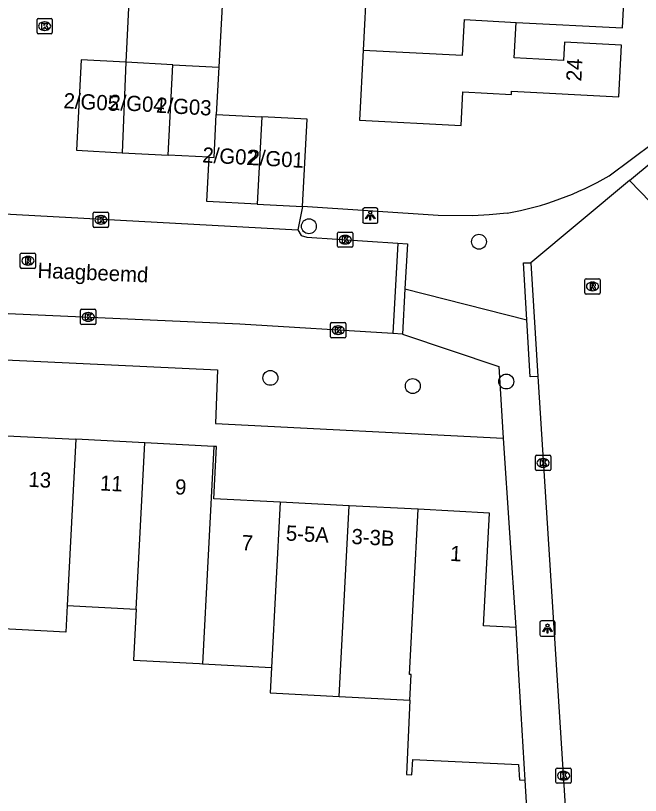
# Model space of a CAD drawing. Extents: x 162990 to 165007, y 383433 to 384336.
# Drawn here: x 164749.2 to 164790.3, y 383637.8 to 383689.1 of the extents above; entities that cross this region are included whole.
import ezdxf

# ---------------------------------------------------------------- set-up
doc = ezdxf.new("R2010")
doc.units = 0
for name, color, linetype in [('IMGEO_Boom', 7, 'Continuous'), ('IMGEO_Kolk', 7, 'Continuous'), ('IMGEO_Lichtpunt', 7, 'Continuous'), ('IMGEO_Openbare_ruimte_label', 7, 'Continuous'), ('IMGEO_Pand', 7, 'Continuous'), ('IMGEO_Pand_nummerreeks', 7, 'Continuous'), ('IMGEO_Parkeervlak_open', 7, 'Continuous'), ('IMGEO_Rijbaan_lokaal_gesloten', 7, 'Continuous'), ('IMGEO_Rijbaan_lokaal_open', 7, 'Continuous'), ('IMGEO_Rioolput', 7, 'Continuous'), ('IMGEO_Voetpad_open', 7, 'Continuous')]:
    doc.layers.add(name, color=color, linetype=linetype)

msp = doc.modelspace()

# ---------------------------------------------------------------- linework, layer by layer
at = {"layer": 'IMGEO_Boom'}
for centre in [(164768.467, 383675.222), (164779.649, 383674.202), (164765.937, 383665.246), (164775.3, 383664.707), (164781.444, 383665.008)]:
    msp.add_circle(centre, 0.489, dxfattribs=at)
at = {"layer": 'IMGEO_Kolk'}
for p, q in [((164750.592, 383687.961), (164750.592, 383688.813)), ((164750.667, 383688.887), (164751.519, 383688.887)), ((164751.08, 383688.667), (164751.105, 383688.667)), ((164751.593, 383688.813), (164751.593, 383687.961)), ((164751.103, 383688.107), (164751.078, 383688.107)), ((164751.519, 383687.887), (164750.667, 383687.887)), ((164754.294, 383675.221), (164754.294, 383676.073)), ((164754.369, 383676.147), (164755.221, 383676.147)), ((164754.782, 383675.927), (164754.807, 383675.927)), ((164755.295, 383676.073), (164755.295, 383675.221)), ((164754.805, 383675.367), (164754.78, 383675.367)), ((164755.221, 383675.147), (164754.369, 383675.147)), ((164770.358, 383673.913), (164770.358, 383674.765)), ((164770.433, 383674.839), (164771.285, 383674.839)), ((164771.359, 383674.765), (164771.359, 383673.913)), ((164770.846, 383674.619), (164770.871, 383674.619)), ((164771.285, 383673.839), (164770.433, 383673.839)), ((164770.869, 383674.059), (164770.844, 383674.059)), ((164753.459, 383668.832), (164753.459, 383669.684)), ((164753.534, 383669.758), (164754.386, 383669.758)), ((164754.46, 383669.684), (164754.46, 383668.832)), ((164753.947, 383669.538), (164753.972, 383669.538)), ((164754.386, 383668.758), (164753.534, 383668.758)), ((164753.97, 383668.978), (164753.945, 383668.978)), ((164769.888, 383667.957), (164769.888, 383668.809)), ((164769.963, 383668.883), (164770.815, 383668.883)), ((164770.376, 383668.663), (164770.401, 383668.663)), ((164770.889, 383668.809), (164770.889, 383667.957)), ((164770.399, 383668.103), (164770.374, 383668.103)), ((164770.815, 383667.883), (164769.963, 383667.883)), ((164783.364, 383659.227), (164783.364, 383660.079)), ((164783.439, 383660.153), (164784.291, 383660.153)), ((164783.852, 383659.933), (164783.877, 383659.933)), ((164784.365, 383660.079), (164784.365, 383659.227)), ((164783.875, 383659.373), (164783.85, 383659.373)), ((164784.291, 383659.153), (164783.439, 383659.153)), ((164784.711, 383638.65), (164784.711, 383639.502)), ((164784.786, 383639.576), (164785.638, 383639.576)), ((164785.199, 383639.356), (164785.224, 383639.356)), ((164785.712, 383639.502), (164785.712, 383638.65)), ((164785.638, 383638.576), (164784.786, 383638.576)), ((164785.222, 383638.796), (164785.197, 383638.796))]:
    msp.add_line(p, q, dxfattribs=at)
for points in [[(164750.592, 383687.961), (164750.592, 383688.813)], [(164750.667, 383688.887), (164751.519, 383688.887)], [(164751.593, 383688.813), (164751.593, 383687.961)], [(164750.913, 383688.587), (164751.036, 383688.587), (164751.036, 383688.436), (164751.166, 383688.587), (164751.33, 383688.587), (164751.184, 383688.436), (164751.337, 383688.187), (164751.185, 383688.187), (164751.1, 383688.351), (164751.036, 383688.284), (164751.036, 383688.187), (164750.913, 383688.187), (164750.913, 383688.587)], [(164751.519, 383687.887), (164750.667, 383687.887)], [(164754.294, 383675.221), (164754.294, 383676.073)], [(164754.369, 383676.147), (164755.221, 383676.147)], [(164754.615, 383675.847), (164754.738, 383675.847), (164754.738, 383675.696), (164754.868, 383675.847), (164755.032, 383675.847), (164754.886, 383675.696), (164755.039, 383675.447), (164754.887, 383675.447), (164754.802, 383675.611), (164754.738, 383675.544), (164754.738, 383675.447), (164754.615, 383675.447), (164754.615, 383675.847)], [(164755.295, 383676.073), (164755.295, 383675.221)], [(164755.221, 383675.147), (164754.369, 383675.147)], [(164770.358, 383673.913), (164770.358, 383674.765)], [(164770.433, 383674.839), (164771.285, 383674.839)], [(164771.359, 383674.765), (164771.359, 383673.913)], [(164770.679, 383674.539), (164770.802, 383674.539), (164770.802, 383674.388), (164770.932, 383674.539), (164771.096, 383674.539), (164770.95, 383674.388), (164771.103, 383674.139), (164770.951, 383674.139), (164770.866, 383674.303), (164770.802, 383674.236), (164770.802, 383674.139), (164770.679, 383674.139), (164770.679, 383674.539)], [(164771.285, 383673.839), (164770.433, 383673.839)], [(164753.459, 383668.832), (164753.459, 383669.684)], [(164753.534, 383669.758), (164754.386, 383669.758)], [(164754.46, 383669.684), (164754.46, 383668.832)], [(164753.78, 383669.458), (164753.903, 383669.458), (164753.903, 383669.307), (164754.033, 383669.458), (164754.197, 383669.458), (164754.051, 383669.307), (164754.204, 383669.058), (164754.052, 383669.058), (164753.967, 383669.222), (164753.903, 383669.155), (164753.903, 383669.058), (164753.78, 383669.058), (164753.78, 383669.458)], [(164754.386, 383668.758), (164753.534, 383668.758)], [(164769.888, 383667.957), (164769.888, 383668.809)], [(164769.963, 383668.883), (164770.815, 383668.883)], [(164770.889, 383668.809), (164770.889, 383667.957)], [(164770.209, 383668.583), (164770.332, 383668.583), (164770.332, 383668.432), (164770.462, 383668.583), (164770.626, 383668.583), (164770.48, 383668.432), (164770.633, 383668.183), (164770.481, 383668.183), (164770.396, 383668.347), (164770.332, 383668.28), (164770.332, 383668.183), (164770.209, 383668.183), (164770.209, 383668.583)], [(164770.815, 383667.883), (164769.963, 383667.883)], [(164783.364, 383659.227), (164783.364, 383660.079)], [(164783.439, 383660.153), (164784.291, 383660.153)], [(164784.365, 383660.079), (164784.365, 383659.227)], [(164783.685, 383659.853), (164783.808, 383659.853), (164783.808, 383659.702), (164783.938, 383659.853), (164784.102, 383659.853), (164783.956, 383659.702), (164784.109, 383659.453), (164783.957, 383659.453), (164783.872, 383659.617), (164783.808, 383659.55), (164783.808, 383659.453), (164783.685, 383659.453), (164783.685, 383659.853)], [(164784.291, 383659.153), (164783.439, 383659.153)], [(164784.711, 383638.65), (164784.711, 383639.502)], [(164784.786, 383639.576), (164785.638, 383639.576)], [(164785.712, 383639.502), (164785.712, 383638.65)], [(164785.032, 383639.276), (164785.155, 383639.276), (164785.155, 383639.125), (164785.285, 383639.276), (164785.449, 383639.276), (164785.303, 383639.125), (164785.456, 383638.876), (164785.304, 383638.876), (164785.219, 383639.04), (164785.155, 383638.973), (164785.155, 383638.876), (164785.032, 383638.876), (164785.032, 383639.276)], [(164785.638, 383638.576), (164784.786, 383638.576)]]:
    msp.add_lwpolyline(points, dxfattribs=at)
for centre, start, end in [((164750.669, 383688.811), 91.552, 178.448), ((164750.669, 383688.811), 91.552, 178.448), ((164751.517, 383688.811), 1.552, 88.448), ((164751.517, 383688.811), 1.552, 88.448), ((164750.669, 383687.963), 181.552, 268.448), ((164750.669, 383687.963), 181.552, 268.448), ((164751.517, 383687.963), 271.552, 358.448), ((164751.517, 383687.963), 271.552, 358.448), ((164754.371, 383676.071), 91.552, 178.448), ((164754.371, 383676.071), 91.552, 178.448), ((164755.219, 383676.071), 1.552, 88.448), ((164755.219, 383676.071), 1.552, 88.448), ((164754.371, 383675.223), 181.552, 268.448), ((164754.371, 383675.223), 181.552, 268.448), ((164755.219, 383675.223), 271.552, 358.448), ((164755.219, 383675.223), 271.552, 358.448), ((164770.435, 383674.763), 91.552, 178.448), ((164770.435, 383674.763), 91.552, 178.448), ((164771.283, 383674.763), 1.552, 88.448), ((164771.283, 383674.763), 1.552, 88.448), ((164770.435, 383673.915), 181.552, 268.448), ((164770.435, 383673.915), 181.552, 268.448), ((164771.283, 383673.915), 271.552, 358.448), ((164771.283, 383673.915), 271.552, 358.448), ((164753.536, 383669.682), 91.552, 178.448), ((164753.536, 383669.682), 91.552, 178.448), ((164754.384, 383669.682), 1.552, 88.448), ((164754.384, 383669.682), 1.552, 88.448), ((164753.536, 383668.834), 181.552, 268.448), ((164753.536, 383668.834), 181.552, 268.448), ((164754.384, 383668.834), 271.552, 358.448), ((164754.384, 383668.834), 271.552, 358.448), ((164769.965, 383668.807), 91.552, 178.448), ((164769.965, 383668.807), 91.552, 178.448), ((164770.813, 383668.807), 1.552, 88.448), ((164770.813, 383668.807), 1.552, 88.448), ((164769.965, 383667.959), 181.552, 268.448), ((164769.965, 383667.959), 181.552, 268.448), ((164770.813, 383667.959), 271.552, 358.448), ((164770.813, 383667.959), 271.552, 358.448), ((164783.441, 383660.077), 91.552, 178.448), ((164783.441, 383660.077), 91.552, 178.448), ((164784.289, 383660.077), 1.552, 88.448), ((164784.289, 383660.077), 1.552, 88.448), ((164783.441, 383659.229), 181.552, 268.448), ((164783.441, 383659.229), 181.552, 268.448), ((164784.289, 383659.229), 271.552, 358.448), ((164784.289, 383659.229), 271.552, 358.448), ((164784.788, 383639.5), 91.552, 178.448), ((164784.788, 383639.5), 91.552, 178.448), ((164785.636, 383639.5), 1.552, 88.448), ((164785.636, 383639.5), 1.552, 88.448), ((164784.788, 383638.652), 181.552, 268.448), ((164784.788, 383638.652), 181.552, 268.448), ((164785.636, 383638.652), 271.552, 358.448), ((164785.636, 383638.652), 271.552, 358.448)]:
    msp.add_arc(centre, 0.0765, start, end, dxfattribs=at)
for centre, major_axis, ratio, start_param, end_param in [((164751.079, 383688.387), (-0.387, 0.002), 0.722429, 4.712389, 7.853982), ((164751.104, 383688.387), (-0.39, 0.002), 0.717154, 1.570796, 4.712389), ((164754.781, 383675.647), (-0.387, 0.002), 0.722429, 4.712389, 7.853982), ((164754.806, 383675.647), (-0.39, 0.002), 0.717154, 1.570796, 4.712389), ((164770.845, 383674.339), (-0.387, 0.002), 0.722429, 4.712389, 7.853982), ((164770.87, 383674.339), (-0.39, 0.002), 0.717154, 1.570796, 4.712389), ((164753.946, 383669.258), (-0.387, 0.002), 0.722429, 4.712389, 7.853982), ((164753.971, 383669.258), (-0.39, 0.002), 0.717154, 1.570796, 4.712389), ((164770.375, 383668.383), (-0.387, 0.002), 0.722429, 4.712389, 7.853982), ((164770.4, 383668.383), (-0.39, 0.002), 0.717154, 1.570796, 4.712389), ((164783.851, 383659.653), (-0.387, 0.002), 0.722429, 4.712389, 7.853982), ((164783.876, 383659.653), (-0.39, 0.002), 0.717154, 1.570796, 4.712389), ((164785.198, 383639.076), (-0.387, 0.002), 0.722429, 4.712389, 7.853982), ((164785.223, 383639.076), (-0.39, 0.002), 0.717154, 1.570796, 4.712389)]:
    msp.add_ellipse(centre, major_axis=major_axis, ratio=ratio, start_param=start_param, end_param=end_param, dxfattribs=at)
at = {"layer": 'IMGEO_Lichtpunt'}
for p, q in [((164772.003, 383676.328), (164772.003, 383675.521)), ((164772.003, 383676.328), (164772.003, 383675.521)), ((164772.905, 383676.423), (164772.097, 383676.423)), ((164772.905, 383676.423), (164772.097, 383676.423)), ((164772.999, 383675.521), (164772.999, 383676.328)), ((164772.999, 383675.521), (164772.999, 383676.328)), ((164772.097, 383675.427), (164772.905, 383675.427)), ((164772.097, 383675.427), (164772.905, 383675.427)), ((164783.656, 383649.161), (164783.656, 383648.354)), ((164783.656, 383649.161), (164783.656, 383648.354)), ((164784.558, 383649.256), (164783.75, 383649.256)), ((164784.558, 383649.256), (164783.75, 383649.256)), ((164784.652, 383648.354), (164784.652, 383649.161)), ((164784.652, 383648.354), (164784.652, 383649.161)), ((164783.75, 383648.26), (164784.558, 383648.26)), ((164783.75, 383648.26), (164784.558, 383648.26))]:
    msp.add_line(p, q, dxfattribs=at)
for points in [[(164772.377, 383675.992), (164772.416, 383675.964), (164772.228, 383675.702), (164772.19, 383675.729), (164772.377, 383675.992)], [(164772.479, 383675.944), (164772.526, 383675.944), (164772.526, 383675.622), (164772.479, 383675.622), (164772.479, 383675.944)], [(164772.589, 383675.964), (164772.627, 383675.991), (164772.814, 383675.729), (164772.775, 383675.701), (164772.589, 383675.964)], [(164784.03, 383648.825), (164784.069, 383648.797), (164783.881, 383648.535), (164783.843, 383648.562), (164784.03, 383648.825)], [(164784.132, 383648.777), (164784.179, 383648.777), (164784.179, 383648.455), (164784.132, 383648.455), (164784.132, 383648.777)], [(164784.242, 383648.797), (164784.28, 383648.824), (164784.467, 383648.562), (164784.428, 383648.534), (164784.242, 383648.797)]]:
    msp.add_lwpolyline(points, dxfattribs=at)
for centre in [(164772.502, 383676.126), (164784.155, 383648.959)]:
    msp.add_circle(centre, 0.0994, dxfattribs=at)
for centre, start, end in [((164772.097, 383676.328), 90, 180), ((164772.097, 383676.328), 90, 180), ((164772.905, 383676.328), 0, 90), ((164772.905, 383676.328), 0, 90), ((164772.097, 383675.521), 180, 270), ((164772.097, 383675.521), 180, 270), ((164772.905, 383675.521), 270, 0), ((164772.905, 383675.521), 270, 360), ((164783.75, 383649.161), 90, 180), ((164783.75, 383649.161), 90, 180), ((164784.558, 383649.161), 0, 90), ((164784.558, 383649.161), 0, 90), ((164783.75, 383648.354), 180, 270), ((164783.75, 383648.354), 180, 270), ((164784.558, 383648.354), 270, 0), ((164784.558, 383648.354), 270, 360)]:
    msp.add_arc(centre, 0.0946, start, end, dxfattribs=at)
at = {"layer": 'IMGEO_Pand'}
for points in [[(164782.089, 383688.635), (164789.088, 383688.267), (164789.268, 383691.697), (164785.497, 383691.895), (164785.439, 383690.799), (164782.152, 383690.972), (164782.267, 383693.165)], [(164772.273, 383691.48), (164772.028, 383686.816)], [(164772.028, 383686.816), (164771.786, 383682.203), (164778.477, 383681.852), (164778.592, 383684.058), (164781.784, 383683.89), (164781.795, 383684.101), (164788.847, 383683.731), (164789.026, 383687.133), (164785.272, 383687.33), (164785.209, 383686.125), (164781.966, 383686.295), (164782.089, 383688.635)], [(164772.028, 383686.816), (164778.566, 383686.473), (164778.689, 383688.815), (164782.089, 383688.635)], [(164756.43, 383686.011), (164753.497, 383686.165), (164753.185, 383680.221), (164756.199, 383680.063)], [(164756.43, 383686.011), (164756.199, 383680.063)], [(164759.526, 383685.848), (164756.43, 383686.011)], [(164759.214, 383679.904), (164759.526, 383685.848)], [(164759.526, 383685.848), (164762.541, 383685.69)], [(164762.541, 383685.69), (164762.378, 383682.581)], [(164761.919, 383679.762), (164762.229, 383679.746), (164762.378, 383682.581)], [(164762.378, 383682.581), (164765.368, 383682.424)], [(164765.368, 383682.424), (164765.066, 383676.686)], [(164768.055, 383676.529), (164768.357, 383682.267), (164765.368, 383682.424)], [(164756.199, 383680.063), (164759.214, 383679.904)], [(164761.919, 383679.762), (164759.214, 383679.904)], [(164765.066, 383676.686), (164761.766, 383676.86), (164761.919, 383679.762)], [(164765.066, 383676.686), (164768.055, 383676.529)], [(164748.612, 383661.445), (164753.148, 383661.209)], [(164753.148, 383661.209), (164752.584, 383650.266)], [(164757.685, 383660.974), (164753.148, 383661.209)], [(164757.12, 383650.03), (164757.685, 383660.974)], [(164762.22, 383660.739), (164757.685, 383660.974)], [(164762.22, 383660.739), (164761.482, 383646.435)], [(164766.579, 383657.071), (164762.207, 383657.298), (164762.385, 383660.73), (164762.22, 383660.739)], [(164766.579, 383657.071), (164766.018, 383646.199)], [(164771.115, 383656.836), (164766.579, 383657.071)], [(164770.467, 383644.288), (164770.554, 383645.964), (164771.115, 383656.836)], [(164775.65, 383656.6), (164771.115, 383656.836)], [(164775.114, 383644.046), (164775.192, 383645.723), (164775.09, 383645.728), (164775.65, 383656.6)], [(164782.082, 383648.815), (164779.947, 383648.926), (164780.333, 383656.357), (164775.65, 383656.6)], [(164752.584, 383650.266), (164752.494, 383648.524), (164747.958, 383648.759), (164748.048, 383650.501)], [(164752.584, 383650.266), (164757.12, 383650.03)], [(164757.12, 383650.03), (164756.946, 383646.67), (164761.266, 383646.446), (164761.482, 383646.435)], [(164782.082, 383648.815), (164782.273, 383645.355), (164782.666, 383638.792)], [(164761.482, 383646.435), (164766.018, 383646.199)], [(164766.018, 383646.199), (164765.931, 383644.523), (164770.467, 383644.288)], [(164770.467, 383644.288), (164775.114, 383644.046)], [(164775.114, 383644.046), (164774.885, 383639.155), (164775.244, 383639.139), (164775.291, 383640.138), (164782.248, 383639.812), (164782.307, 383638.809), (164782.666, 383638.792)]]:
    msp.add_lwpolyline(points, dxfattribs=at)
at = {"layer": 'IMGEO_Parkeervlak_open'}
msp.add_lwpolyline([(164763.255, 383698.67), (164762.541, 383685.69)], dxfattribs=at)
at = {"layer": 'IMGEO_Rijbaan_lokaal_gesloten'}
for points in [[(164789.554, 383678.222), (164797.855, 383685.141)], [(164790.93, 383676.807), (164789.554, 383678.222)]]:
    msp.add_lwpolyline(points, dxfattribs=at)
at = {"layer": 'IMGEO_Rijbaan_lokaal_open'}
for points in [[(164763.255, 383698.67), (164757.075, 383698.978), (164756.43, 383686.011)], [(164789.554, 383678.222), (164783.063, 383672.811)], [(164768.055, 383676.529), (164767.739, 383674.984)], [(164748.024, 383676.063), (164767.739, 383674.984)], [(164767.739, 383674.984), (164767.954, 383674.607), (164768.328, 383674.503), (164774.305, 383674.114)], [(164774.305, 383674.114), (164773.986, 383668.17)], [(164774.305, 383674.114), (164774.944, 383674.072), (164774.785, 383671.102)], [(164783.063, 383672.811), (164783.514, 383665.334)], [(164774.785, 383671.102), (164774.625, 383668.132)], [(164773.986, 383668.17), (164763.932, 383668.77), (164747.693, 383669.506)], [(164774.625, 383668.132), (164773.986, 383668.17)], [(164783.514, 383665.334), (164786.401, 383620.195), (164786.372, 383618.046)]]:
    msp.add_lwpolyline(points, dxfattribs=at)
at = {"layer": 'IMGEO_Rioolput'}
for p, q in [((164749.495, 383672.526), (164749.495, 383673.378)), ((164749.57, 383673.452), (164750.422, 383673.452)), ((164749.983, 383673.232), (164750.008, 383673.232)), ((164750.496, 383673.378), (164750.496, 383672.526)), ((164750.422, 383672.452), (164749.57, 383672.452)), ((164750.006, 383672.672), (164749.981, 383672.672)), ((164786.613, 383670.838), (164786.613, 383671.69)), ((164786.688, 383671.764), (164787.54, 383671.764)), ((164787.614, 383671.69), (164787.614, 383670.838)), ((164787.101, 383671.544), (164787.126, 383671.544)), ((164787.54, 383670.764), (164786.688, 383670.764)), ((164787.124, 383670.984), (164787.099, 383670.984))]:
    msp.add_line(p, q, dxfattribs=at)
for points in [[(164749.495, 383672.526), (164749.495, 383673.378)], [(164749.57, 383673.452), (164750.422, 383673.452)], [(164750.496, 383673.378), (164750.496, 383672.526)], [(164750.084, 383673.15), (164749.832, 383673.152), (164749.832, 383672.752)], [(164749.832, 383672.752), (164749.956, 383672.752), (164749.956, 383672.914), (164749.967, 383672.914)], [(164750.01, 383673.071), (164749.956, 383673.071), (164749.956, 383672.99)], [(164749.956, 383672.99), (164750.008, 383672.99)], [(164750.014, 383672.885), (164750.085, 383672.752), (164750.225, 383672.752), (164750.16, 383672.878)], [(164750.422, 383672.452), (164749.57, 383672.452)], [(164786.613, 383670.838), (164786.613, 383671.69)], [(164786.688, 383671.764), (164787.54, 383671.764)], [(164787.614, 383671.69), (164787.614, 383670.838)], [(164787.202, 383671.462), (164786.95, 383671.464), (164786.95, 383671.064)], [(164786.95, 383671.064), (164787.074, 383671.064), (164787.074, 383671.226), (164787.085, 383671.226)], [(164787.128, 383671.383), (164787.074, 383671.383), (164787.074, 383671.302)], [(164787.074, 383671.302), (164787.126, 383671.302)], [(164787.132, 383671.197), (164787.203, 383671.064), (164787.343, 383671.064), (164787.278, 383671.19)], [(164787.54, 383670.764), (164786.688, 383670.764)]]:
    msp.add_lwpolyline(points, dxfattribs=at)
for centre, radius, start, end in [((164749.572, 383673.376), 0.0765, 91.552, 178.448), ((164749.572, 383673.376), 0.0765, 91.552, 178.448), ((164750.42, 383673.376), 0.0765, 1.552, 88.448), ((164750.42, 383673.376), 0.0765, 1.552, 88.448), ((164749.966, 383672.861), 0.0533, 26.0293, 88.6989), ((164749.992, 383673.179), 0.19, 274.7715, 282.9687), ((164750.016, 383672.975), 0.0964, 77.0061, 93.1865), ((164750.03, 383673.032), 0.0378, 276.6634, 79.6772), ((164750.083, 383673.04), 0.109, 350.3612, 89.416), ((164750.081, 383673.04), 0.112, 277.5842, 350.9817), ((164750.065, 383672.825), 0.108, 29.5134, 73.7905), ((164749.572, 383672.528), 0.0765, 181.552, 268.448), ((164749.572, 383672.528), 0.0765, 181.552, 268.448), ((164750.42, 383672.528), 0.0765, 271.552, 358.448), ((164750.42, 383672.528), 0.0765, 271.552, 358.448), ((164786.69, 383671.688), 0.0765, 91.552, 178.448), ((164786.69, 383671.688), 0.0765, 91.552, 178.448), ((164787.538, 383671.688), 0.0765, 1.552, 88.448), ((164787.538, 383671.688), 0.0765, 1.552, 88.448), ((164787.084, 383671.173), 0.0533, 26.0293, 88.6989), ((164787.11, 383671.491), 0.19, 274.7715, 282.9687), ((164787.134, 383671.287), 0.0964, 77.0061, 93.1865), ((164787.148, 383671.344), 0.0378, 276.6634, 79.6772), ((164787.201, 383671.352), 0.109, 350.3612, 89.416), ((164787.199, 383671.352), 0.112, 277.5842, 350.9817), ((164787.183, 383671.137), 0.108, 29.5134, 73.7905), ((164786.69, 383670.84), 0.0765, 181.552, 268.448), ((164786.69, 383670.84), 0.0765, 181.552, 268.448), ((164787.538, 383670.84), 0.0765, 271.552, 358.448), ((164787.538, 383670.84), 0.0765, 271.552, 358.448)]:
    msp.add_arc(centre, radius, start, end, dxfattribs=at)
for centre, major_axis, ratio, start_param, end_param in [((164749.982, 383672.952), (-0.387, 0.002), 0.722429, 4.712389, 7.853982), ((164750.007, 383672.952), (-0.39, 0.002), 0.717154, 1.570796, 4.712389), ((164787.1, 383671.264), (-0.387, 0.002), 0.722429, 4.712389, 7.853982), ((164787.125, 383671.264), (-0.39, 0.002), 0.717154, 1.570796, 4.712389)]:
    msp.add_ellipse(centre, major_axis=major_axis, ratio=ratio, start_param=start_param, end_param=end_param, dxfattribs=at)
at = {"layer": 'IMGEO_Voetpad_open'}
for points in [[(164791.286, 383683.721), (164791.135, 383680.718), (164788.217, 383678.528)], [(164781.51, 383676.075), (164780.326, 383675.983), (164779.239, 383675.899), (164776.961, 383675.933), (164768.055, 383676.529)], [(164782.797, 383669.058), (164782.586, 383672.805), (164783.063, 383672.811)], [(164774.785, 383671.102), (164782.797, 383669.058)], [(164783.514, 383665.334), (164783.008, 383665.31), (164782.797, 383669.058)], [(164774.625, 383668.132), (164780.953, 383666.002), (164781.25, 383661.28)], [(164733.598, 383667.09), (164735.026, 383667.079), (164762.468, 383665.773), (164762.322, 383662.253), (164781.25, 383661.28)], [(164781.25, 383661.28), (164782.082, 383648.815)], [(164782.666, 383638.792), (164783.458, 383625.583)]]:
    msp.add_lwpolyline(points, dxfattribs=at)
msp.add_arc((164777.66, 383696.998), 21.274, 280.427, 299.7517, dxfattribs=at)

# ---------------------------------------------------------------- texts
at = {"layer": 'IMGEO_Openbare_ruimte_label'}
msp.add_text('Haagbeemd', height=1, rotation=357.5926, dxfattribs=at).set_placement((164750.611, 383671.83))
at = {"layer": 'IMGEO_Pand_nummerreeks'}
for s, rotation, p in [('24', 86.9881, (164786.377, 383684.739)), ('2/G05', 356.8718, (164752.317, 383682.995)), ('2/G04', 356.8718, (164755.32, 383682.892)), ('2/G03', 356.8718, (164758.402, 383682.698)), ('2/G02', 356.8718, (164761.444, 383679.424)), ('2/G01', 356.8718, (164764.473, 383679.258)), ('13', 357.0263, (164750.011, 383658.087)), ('11', 357.0284, (164754.713, 383657.844)), ('9', 357.0263, (164759.647, 383657.588)), ('5-5A', 357.0321, (164766.934, 383654.55)), ('3-3B', 357.0206, (164771.247, 383654.326)), ('7', 357.0282, (164764.028, 383653.919)), ('1', 357.0263, (164777.736, 383653.208))]:
    msp.add_text(s, height=1, rotation=rotation, dxfattribs=at).set_placement(p)

doc.saveas('drawing.dxf')
